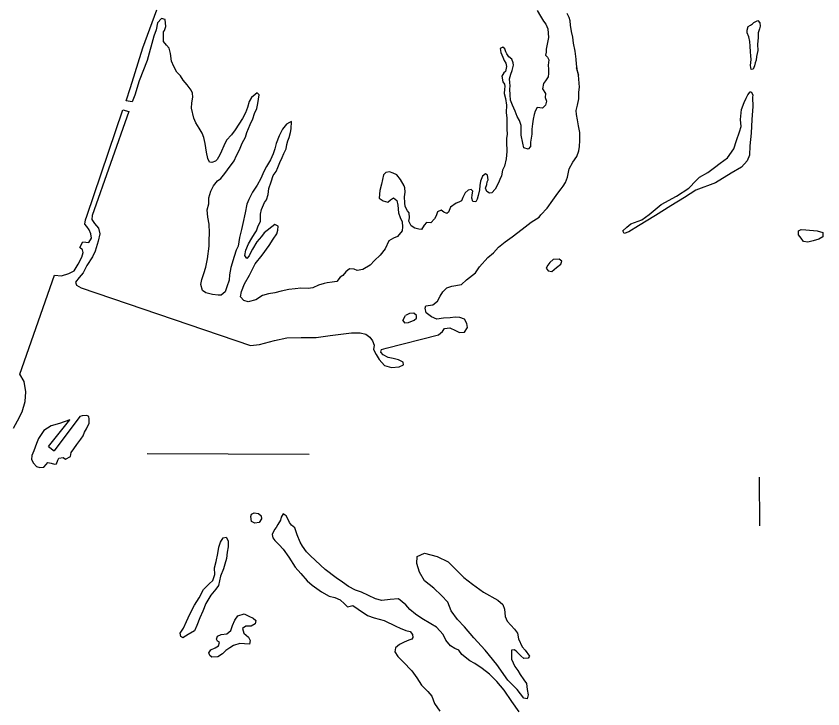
# Model space of a CAD drawing. Extents: x 1127717 to 1741049, y 2026793 to 2244711.
# Drawn here: x 1242041 to 1243925, y 2126102 to 2127719 of the extents above; entities that cross this region are included whole.
import ezdxf

# ---------------------------------------------------------------- set-up
doc = ezdxf.new("R2010")
doc.units = 0
for name, color, linetype in [('4', 7, 'Continuous'), ('5', 7, 'Continuous'), ('9', 7, 'Continuous')]:
    doc.layers.add(name, color=color, linetype=linetype)

msp = doc.modelspace()

# ---------------------------------------------------------------- linework, layer by layer
at = {"layer": '4'}
msp.add_lwpolyline([(1243777.4, 2126529.3), (1243776.7, 2126642.7)], dxfattribs=at)
at = {"layer": '5'}
msp.add_lwpolyline([(1242347.3, 2126697.9), (1242725.6, 2126696.6)], dxfattribs=at)
at = {"layer": '9'}
for points in [[(1242576.7, 2127493.4), (1242569.6, 2127479.7), (1242561.4, 2127466.5), (1242552.7, 2127453.8), (1242544, 2127442.1), (1242532.8, 2127429.8), (1242526.2, 2127416.1), (1242521, 2127404), (1242517.2, 2127395.4), (1242510.5, 2127384.2), (1242506.6, 2127380.6), (1242498.7, 2127377.4), (1242493.1, 2127378.3), (1242489, 2127386.7), (1242485.6, 2127401.1), (1242482.6, 2127421.6), (1242479.3, 2127435.5), (1242476.1, 2127446), (1242468.8, 2127457.8), (1242461, 2127470.1), (1242456.3, 2127480.5), (1242450.7, 2127503.9), (1242451.9, 2127516.5), (1242454.1, 2127529.5), (1242453.4, 2127539.5), (1242450.2, 2127546), (1242440.9, 2127558.3), (1242431.7, 2127569.6), (1242424.9, 2127579.9), (1242416.3, 2127588.2), (1242409.4, 2127601.6), (1242404.2, 2127614), (1242401.7, 2127631.4), (1242399, 2127643.9), (1242392.3, 2127651.3), (1242385.6, 2127659.6), (1242385.4, 2127667.6), (1242385.6, 2127682.1), (1242388, 2127685.7), (1242391.2, 2127694.8), (1242389.4, 2127710.8), (1242380.8, 2127713.6), (1242371.6, 2127703.3), (1242368, 2127686.7), (1242363.3, 2127672.1), (1242347.7, 2127615.6), (1242328.9, 2127567.6), (1242318.2, 2127534.3), (1242312.6, 2127518.7), (1242298.6, 2127520.9), (1242308.3, 2127552.1), (1242337.5, 2127644.9), (1242369.9, 2127733.3)], [(1243257.7, 2127732.3), (1243265.5, 2127718.5), (1243272.8, 2127707.2), (1243277.9, 2127700.3), (1243282.7, 2127688.9), (1243283.4, 2127678.9), (1243284.7, 2127669.4), (1243281, 2127653.8), (1243278.8, 2127642.2), (1243279, 2127635.2), (1243277.7, 2127628.2), (1243281.8, 2127622.8), (1243285.4, 2127617.3)], [(1243349.2, 2127598.8), (1243354.1, 2127581.4), (1243351.9, 2127590.4), (1243350, 2127606.9), (1243348.8, 2127618.8), (1243346.3, 2127637.3), (1243342.9, 2127655.8), (1243341, 2127670.2), (1243338.2, 2127683.2), (1243335.4, 2127697.6), (1243334.6, 2127708.1), (1243332.9, 2127716.1), (1243328.2, 2127725)], [(1243773.3, 2127709), (1243777.9, 2127703.6), (1243778.6, 2127695.6), (1243777.3, 2127689.1), (1243774, 2127680), (1243773.7, 2127669), (1243772.6, 2127652.4), (1243773, 2127638.4), (1243769.8, 2127624.8), (1243769, 2127616.3), (1243766.7, 2127610.2), (1243764.9, 2127602.7), (1243762, 2127595.1), (1243757.6, 2127594), (1243755.8, 2127604), (1243757.5, 2127618), (1243756.8, 2127626.5), (1243755.6, 2127636), (1243755.3, 2127649), (1243754, 2127660), (1243751.7, 2127671), (1243748.5, 2127679.9), (1243748.4, 2127686.4), (1243750.7, 2127695), (1243755.6, 2127698.1), (1243760.5, 2127701.2), (1243763.9, 2127703.8)], [(1243763.9, 2127703.8), (1243773.3, 2127709)], [(1243285.4, 2127617.3), (1243283.7, 2127604.3), (1243284.4, 2127595.3), (1243284.2, 2127585.3), (1243283.4, 2127577.2), (1243277.6, 2127568.1), (1243272.3, 2127561.5), (1243270.1, 2127549.4), (1243277.3, 2127538.5), (1243276.5, 2127529), (1243279.3, 2127520.1), (1243277, 2127511), (1243270.2, 2127503.8), (1243257.6, 2127505.5), (1243252.9, 2127496.9), (1243250.5, 2127489.3), (1243248.3, 2127478.3), (1243246.6, 2127467.7), (1243245.4, 2127455.2), (1243245.2, 2127443.2), (1243242.6, 2127424.6), (1243242.4, 2127414.6), (1243236.5, 2127408.4), (1243227, 2127411.7), (1243224.2, 2127422.6), (1243220.3, 2127441.1), (1243220.5, 2127450.6), (1243220.2, 2127463.6), (1243217, 2127475), (1243211.2, 2127484.4), (1243206.4, 2127497.3), (1243200.6, 2127511.2), (1243195.3, 2127523.1), (1243194.6, 2127535.1), (1243194.2, 2127548.6), (1243195, 2127556.6), (1243193.9, 2127564.1), (1243193.2, 2127572.6), (1243196.4, 2127583.2), (1243199.7, 2127591.8), (1243202.4, 2127604.4), (1243201.7, 2127609.9), (1243198.5, 2127618.8), (1243191.4, 2127624.1), (1243186.8, 2127631), (1243184.7, 2127635.5), (1243182.5, 2127642.4), (1243177.9, 2127646.8), (1243171.5, 2127643.7), (1243172.7, 2127634.2), (1243178, 2127622.8), (1243180.7, 2127615.4), (1243184.8, 2127609.5), (1243186.5, 2127601.5), (1243184.3, 2127589.9), (1243179.8, 2127586.8), (1243175, 2127578.7), (1243177.4, 2127565.7), (1243181.5, 2127559.8), (1243182.1, 2127554.8), (1243181.7, 2127548.8), (1243181, 2127538.3), (1243184.3, 2127526.8), (1243186.1, 2127511.4), (1243185.6, 2127493.8), (1243187.4, 2127480.8), (1243187.2, 2127467.3), (1243187, 2127455.3), (1243187.8, 2127443.8), (1243186.5, 2127433.3), (1243186.2, 2127425.2), (1243186.7, 2127403.2), (1243185.2, 2127385.7), (1243181.6, 2127369), (1243177.3, 2127359.4), (1243174.6, 2127345.9), (1243170.8, 2127337.3), (1243167.5, 2127329.7), (1243159.9, 2127315.5), (1243152.1, 2127306.8), (1243146.6, 2127306.1), (1243140.6, 2127309.5), (1243137.4, 2127317.4), (1243140.2, 2127326), (1243141, 2127332), (1243143.4, 2127337.1), (1243142.1, 2127348.1), (1243137.6, 2127351), (1243130.2, 2127345.8), (1243125.5, 2127333.7), (1243123.8, 2127323.6), (1243123, 2127313.6), (1243120.3, 2127300.5), (1243118, 2127291.4), (1243114.7, 2127285.9), (1243107.7, 2127286.7), (1243105, 2127294.1), (1243106.3, 2127301.7), (1243107.6, 2127310.7), (1243104, 2127314.1), (1243096.6, 2127312.5)], [(1242998.2, 2127042.8), (1243014.6, 2127045.2), (1243024.9, 2127053.4), (1243031.6, 2127065.1), (1243037.9, 2127075.7), (1243046.6, 2127084.5), (1243059, 2127088.8), (1243080.9, 2127092.8), (1243093.1, 2127103.6), (1243114.2, 2127119.6), (1243123.3, 2127133.8), (1243142.8, 2127155.3), (1243156, 2127166.2), (1243167.6, 2127179.5), (1243182.8, 2127192.3), (1243199.5, 2127203.7), (1243212.7, 2127214.1), (1243229.9, 2127227), (1243244.1, 2127237.9), (1243262.8, 2127249.8), (1243266.6, 2127254.9), (1243281.2, 2127270.8), (1243294.8, 2127289.1), (1243306.4, 2127305.4), (1243314.1, 2127315.6), (1243318.4, 2127322.2), (1243324.2, 2127330.4), (1243328.9, 2127343.5), (1243331.1, 2127354.6), (1243332.4, 2127362.6), (1243341.5, 2127377.8), (1243350.2, 2127391.1), (1243354.9, 2127404.2), (1243356.6, 2127414.3), (1243357.3, 2127428.8), (1243357.4, 2127447.3), (1243354.5, 2127463.3), (1243352.1, 2127477.2), (1243349.9, 2127489.2), (1243349.1, 2127498.7), (1243351.8, 2127510.8), (1243355.5, 2127525.9), (1243355.1, 2127541.4), (1243356.8, 2127552.9), (1243354.1, 2127581.4)], [(1242588.5, 2127166.7), (1242585.2, 2127159.6), (1242580.4, 2127153), (1242575.2, 2127160.4), (1242577.9, 2127172.5), (1242584.1, 2127187.2), (1242591.7, 2127200.9), (1242598, 2127210.5), (1242602.8, 2127217.6), (1242606.1, 2127227.2), (1242611.7, 2127240.4), (1242611.8, 2127256.9), (1242614.1, 2127267.5), (1242621.2, 2127283.7), (1242626, 2127290.3), (1242630.2, 2127302.9), (1242631.4, 2127317), (1242637, 2127332.6), (1242641.6, 2127346.7), (1242648.4, 2127356.4), (1242652.6, 2127366), (1242656.9, 2127377.6), (1242662.6, 2127389.3), (1242666.8, 2127398.4), (1242671.6, 2127409.5), (1242673.3, 2127419.1), (1242676.1, 2127427.7), (1242678.9, 2127435.7), (1242682.1, 2127447.3), (1242683.4, 2127455.9), (1242684.5, 2127472.9), (1242679.6, 2127470.8), (1242672.7, 2127466.6), (1242663, 2127454.9), (1242655.9, 2127439.7), (1242648.8, 2127422), (1242645.1, 2127408.9), (1242641.9, 2127397.3), (1242635.2, 2127383.6), (1242626.1, 2127368.4), (1242619.9, 2127356.7), (1242612.8, 2127340), (1242604.2, 2127324.3), (1242593.6, 2127308.5), (1242585.1, 2127291.3), (1242579.8, 2127280.2), (1242575.8, 2127260.1), (1242570.4, 2127234.9), (1242567.8, 2127220.8), (1242562.7, 2127202.7), (1242559.7, 2127182.1), (1242555, 2127172.4), (1242550.8, 2127158.3), (1242542.4, 2127132.6), (1242539.4, 2127115), (1242539.2, 2127103), (1242533.6, 2127086.8), (1242529.3, 2127075.7), (1242520.5, 2127067.5), (1242513.1, 2127067.8), (1242500, 2127069.5), (1242484.5, 2127073.1), (1242476.4, 2127079), (1242472.5, 2127092.4), (1242475.2, 2127104.5), (1242479.4, 2127118.1), (1242484, 2127133.2), (1242488.1, 2127152.8), (1242491.9, 2127182), (1242492, 2127195), (1242492.6, 2127213.5), (1242492.1, 2127233.5), (1242489.2, 2127249.5), (1242487.8, 2127267), (1242491, 2127280.6), (1242491.2, 2127294.6), (1242496.3, 2127310.2), (1242502, 2127322.9), (1242511.7, 2127334.6), (1242519.5, 2127340.3), (1242528.7, 2127351.6), (1242535, 2127360.2), (1242550.5, 2127381.6), (1242555.7, 2127393.8), (1242562.8, 2127407), (1242569, 2127422.1), (1242576.6, 2127436.8), (1242579.8, 2127447.4), (1242587.9, 2127466.1), (1242594, 2127479.3), (1242597.7, 2127491.4), (1242603.4, 2127503), (1242605.6, 2127515.1), (1242607.4, 2127525.2), (1242608.7, 2127535.2), (1242604.1, 2127539.6), (1242599.2, 2127536), (1242591.3, 2127528.8), (1242585.6, 2127519.6), (1242581.4, 2127506), (1242576.7, 2127493.4)], [(1243761.1, 2127508), (1243759.4, 2127477.4), (1243757.6, 2127445.8), (1243754.3, 2127416.2), (1243753.9, 2127394.1), (1243748.2, 2127381.5), (1243735.1, 2127366.1), (1243710.5, 2127352.5), (1243674.1, 2127329.7), (1243628.1, 2127313), (1243602, 2127295.4), (1243569.6, 2127276.1), (1243534.2, 2127253.7), (1243494.8, 2127229.8), (1243472.2, 2127215.7), (1243460.8, 2127211.9), (1243457.7, 2127217.9), (1243467, 2127226.1), (1243476.7, 2127234.4), (1243502.5, 2127243.5), (1243519.1, 2127255.9), (1243547.5, 2127279.6), (1243583.5, 2127299), (1243612, 2127317.7), (1243629, 2127335.6), (1243636.8, 2127343.3), (1243656.5, 2127353.8), (1243672.2, 2127365.7), (1243685.4, 2127376), (1243702.6, 2127388.4), (1243717.1, 2127409.3), (1243723.1, 2127429), (1243730.1, 2127448.6), (1243734.3, 2127461.3), (1243732.9, 2127477.7), (1243734.8, 2127501.3), (1243740.9, 2127517.5), (1243745.7, 2127527.1), (1243750, 2127535.2), (1243754.8, 2127541.9), (1243757.8, 2127541.9), (1243761, 2127535.5), (1243760.6, 2127529)], [(1243760.6, 2127529), (1243761.1, 2127508)], [(1242035.4, 2126757.1), (1242045, 2126774.8), (1242055.5, 2126795.6), (1242062.9, 2126819.3), (1242064.3, 2126841.9), (1242060.2, 2126866.3), (1242050.4, 2126883.1), (1242130.7, 2127114.3), (1242147.7, 2127112.7), (1242164.5, 2127118.1), (1242176.8, 2127124.9), (1242185.9, 2127140.2), (1242195, 2127156.4), (1242198.3, 2127167.5), (1242196.6, 2127173.5), (1242190.5, 2127179.3), (1242197.2, 2127192), (1242211.2, 2127190.3), (1242217.4, 2127200.5), (1242216.2, 2127210.5), (1242212, 2127219.9), (1242206.3, 2127228.3), (1242202.2, 2127233.7), (1242203.4, 2127243.2), (1242206.2, 2127251.8), (1242290.6, 2127500.1), (1242304.7, 2127496.5), (1242219.2, 2127253.6), (1242217.9, 2127244.6), (1242224.6, 2127235.2), (1242233.8, 2127224.4), (1242236.6, 2127211), (1242233.1, 2127193.4), (1242226.1, 2127170.2), (1242220, 2127157.5), (1242206.5, 2127137.2), (1242197.9, 2127119.9), (1242188.7, 2127108.7), (1242180, 2127098), (1242182.6, 2127091), (1242193.3, 2127084.8), (1242588.7, 2126950.4), (1242609.6, 2126952.4), (1242644.3, 2126962.3), (1242673.1, 2126968), (1242706.6, 2126969.3), (1242729.5, 2126969.3), (1242742, 2126968.6), (1242774.3, 2126973.9), (1242824.6, 2126980.1), (1242845, 2126979.6), (1242857.6, 2126976.8), (1242867.2, 2126970.1), (1242873.4, 2126961.2), (1242877.2, 2126951.3), (1242875.9, 2126940.7), (1242881.7, 2126928.9), (1242888.9, 2126917.5), (1242901.8, 2126903.3), (1242917.8, 2126899.2), (1242935.8, 2126900.6), (1242946.1, 2126905.3), (1242945, 2126911.3), (1242933.9, 2126916.6), (1242921.8, 2126919.8), (1242909.8, 2126922.5), (1242898.2, 2126928.7), (1242893, 2126934.6), (1242894.4, 2126940.7), (1242905.3, 2126943.9), (1243027.8, 2126974.9), (1243036.6, 2126982.6), (1243041.9, 2126990.2), (1243053.9, 2126991.5), (1243067, 2126985.3), (1243076.6, 2126980.5), (1243088, 2126981.3), (1243095.3, 2126992), (1243093.5, 2127001.5), (1243088.3, 2127011.9), (1243077.2, 2127015.6), (1243066.2, 2127016.3), (1243054.8, 2127014.6), (1243039.3, 2127014.2), (1243023.9, 2127011.8), (1243011.3, 2127017), (1242999.1, 2127026.3), (1242996.4, 2127037.2), (1242998.2, 2127042.8)], [(1243096.6, 2127312.5), (1243089.7, 2127306.8), (1243084, 2127295.6), (1243081.2, 2127288.1), (1243075.3, 2127284.9), (1243068.8, 2127282.8), (1243055.6, 2127272.9), (1243050.9, 2127261.8), (1243047, 2127258.2), (1243039.9, 2127261.5), (1243033.8, 2127265.9), (1243024.9, 2127262.2), (1243022.2, 2127252.6), (1243018.3, 2127245.5), (1243009.6, 2127236.8), (1242999.6, 2127237.1), (1242994.2, 2127230.9), (1242988, 2127220.8), (1242981.5, 2127221.6), (1242972.4, 2127223.9), (1242963.8, 2127229.7), (1242958.1, 2127240.6), (1242959.9, 2127248.6), (1242959.1, 2127259.6), (1242955, 2127264.5), (1242949.8, 2127274.4), (1242949.1, 2127283.4), (1242948.2, 2127297.4), (1242949.5, 2127308.5), (1242948.7, 2127318.5), (1242947.6, 2127322.9), (1242938.8, 2127337.3), (1242930.5, 2127348.6), (1242921.5, 2127352.4), (1242912.9, 2127355.7), (1242904.4, 2127354), (1242899.1, 2127348.3), (1242894.6, 2127326.7), (1242890.5, 2127312.1), (1242888.9, 2127294.5), (1242898.1, 2127287.7), (1242909.1, 2127285), (1242915.4, 2127290.6), (1242922.8, 2127294.8), (1242930, 2127288.5), (1242932.7, 2127277.5), (1242934.1, 2127260), (1242938.4, 2127249.1), (1242942.6, 2127239.2), (1242943.4, 2127227.2), (1242942.6, 2127217.7), (1242931.5, 2127204.4), (1242922.1, 2127200.7), (1242911.3, 2127194.4), (1242902.7, 2127176.2), (1242891.6, 2127160.9), (1242878.4, 2127148.6), (1242867.7, 2127137.8), (1242850.5, 2127127.4), (1242837.6, 2127125.6), (1242830.5, 2127128.4), (1242819.5, 2127129.2), (1242811.2, 2127121.9), (1242803.9, 2127113.3), (1242798, 2127110.1), (1242790.3, 2127099.4), (1242779.3, 2127098.2), (1242767.9, 2127096.9), (1242760.4, 2127094.7), (1242747.1, 2127090.9), (1242734.2, 2127084.6), (1242723.3, 2127083.3), (1242706.3, 2127083.9), (1242692.9, 2127082.6), (1242678.4, 2127080.7), (1242660.5, 2127077.3), (1242645.2, 2127072.9), (1242630.3, 2127070.6), (1242616.4, 2127066.8), (1242600.7, 2127056.9), (1242582.8, 2127052.4), (1242572.7, 2127055.2), (1242565.1, 2127063.5), (1242567.3, 2127076.1), (1242574.8, 2127094.3), (1242586.3, 2127114.1), (1242599.6, 2127141), (1242615.6, 2127160.9), (1242632.1, 2127183.3), (1242641.2, 2127198.5), (1242649.9, 2127210.7), (1242652.6, 2127219.8), (1242652.9, 2127228.8), (1242645.8, 2127232.7), (1242638.5, 2127227), (1242627.2, 2127218.7), (1242620.9, 2127213.1), (1242614.1, 2127204.9), (1242603.4, 2127192.1), (1242593.3, 2127175.4), (1242588.5, 2127166.7)], [(1243884.8, 2127220), (1243911.3, 2127218.1), (1243924.9, 2127213.9), (1243924.6, 2127203.9), (1243915.3, 2127198.2), (1243902.4, 2127194.4), (1243890, 2127191.6), (1243880, 2127193.3), (1243874.3, 2127200.7), (1243868.1, 2127208.6), (1243867.9, 2127217.6), (1243874.3, 2127221.2)], [(1243874.3, 2127221.2), (1243884.8, 2127220)], [(1243295.6, 2127151), (1243287.8, 2127143.8), (1243282.4, 2127138.1), (1243279.1, 2127130.5), (1243283.7, 2127124.6), (1243292.3, 2127122.8), (1243303, 2127132.6), (1243312.8, 2127139.8), (1243315.6, 2127146.9), (1243309.5, 2127151.8)], [(1243309.5, 2127151.8), (1243295.6, 2127151)], [(1242944.6, 2127008.9), (1242948.3, 2127003.5), (1242957.7, 2127004.3), (1242971.1, 2127009.1), (1242976.5, 2127014.2), (1242975.8, 2127020.2), (1242969.7, 2127025.6), (1242959.7, 2127024.8), (1242950.4, 2127020.6)], [(1242944.6, 2127008.9), (1242950.4, 2127020.6)], [(1242116.8, 2126714.5), (1242167.2, 2126776.7), (1242142.9, 2126768.6), (1242123.1, 2126762.7), (1242105.9, 2126751.7), (1242093.4, 2126732.9), (1242089.2, 2126721.8), (1242085.9, 2126712.7), (1242083.1, 2126704.6), (1242077.9, 2126693.5), (1242077.6, 2126684), (1242081.8, 2126675.6), (1242089.4, 2126668.2), (1242096.5, 2126665.4), (1242106, 2126666.6), (1242111.3, 2126672.8), (1242115.2, 2126676.9), (1242123.2, 2126675.5), (1242130.7, 2126673.7), (1242135.7, 2126673.8), (1242139, 2126682.9), (1242141.4, 2126687.5), (1242151.3, 2126689.2), (1242156.9, 2126684.9), (1242168.2, 2126691.6), (1242170, 2126700.2), (1242175.8, 2126708.8), (1242183, 2126719), (1242192.7, 2126731.8), (1242198, 2126739.4), (1242201.3, 2126748), (1242205.6, 2126756.1), (1242211.8, 2126768.8), (1242212.1, 2126778.3), (1242211.4, 2126784.8), (1242206.4, 2126786.7), (1242195.4, 2126785.9), (1242190, 2126784.3), (1242130.5, 2126704.8)], [(1242116.8, 2126714.5), (1242130.5, 2126704.8)], [(1242607.6, 2126557.9), (1242613.7, 2126553), (1242614.4, 2126546), (1242608.6, 2126537.4), (1242598.7, 2126535.6), (1242591.1, 2126539.4), (1242589.3, 2126550.9), (1242591.2, 2126557), (1242597.1, 2126560.1)], [(1242597.1, 2126560.1), (1242607.6, 2126557.9)], [(1243215.6, 2126095.1), (1243199, 2126119.8), (1243180.9, 2126145.9), (1243163.4, 2126166.5), (1243146.6, 2126183.6), (1243129.3, 2126196.2), (1243112.1, 2126207.8), (1243100.4, 2126214.6), (1243082.1, 2126229.1), (1243074.9, 2126239.5), (1243065.8, 2126242.8), (1243055.7, 2126249.5), (1243044.9, 2126262.8), (1243038.1, 2126276.2), (1243023.2, 2126292.8), (1243009.5, 2126301), (1242988.7, 2126313.5), (1242973.5, 2126323.2), (1242960.8, 2126333.9), (1242951.1, 2126344.7), (1242934.3, 2126358.8), (1242914.3, 2126357.8), (1242894.9, 2126355.4), (1242880.4, 2126359), (1242848, 2126374.8), (1242834, 2126379.5), (1242817.8, 2126388.1), (1242803.1, 2126397.8), (1242788.9, 2126408.4), (1242762.9, 2126427.9), (1242740.5, 2126448.9), (1242728.2, 2126460.1), (1242719, 2126468.9), (1242709.7, 2126481.7), (1242704.5, 2126491.6), (1242697.6, 2126508.4), (1242692.2, 2126524.8), (1242684.6, 2126531.1), (1242680, 2126537), (1242676.3, 2126544), (1242672.1, 2126552.9), (1242664.5, 2126557.2), (1242660.2, 2126549.6), (1242658.4, 2126542.5), (1242652.1, 2126532.4), (1242648.3, 2126525.8), (1242644.9, 2126520.7), (1242639.2, 2126509.5), (1242640.9, 2126501.1), (1242645.5, 2126495.2), (1242655.3, 2126485.4), (1242664.5, 2126474.6), (1242677.9, 2126456.4), (1242692.9, 2126433.2), (1242706.3, 2126418), (1242721.2, 2126400.8), (1242732.9, 2126390.6), (1242754.7, 2126375.6), (1242772.4, 2126365.5), (1242785.5, 2126362.3), (1242798.1, 2126356.6), (1242807.8, 2126347.3), (1242814.9, 2126340.5), (1242827.8, 2126343.3), (1242840, 2126334.6), (1242861.8, 2126320), (1242877.4, 2126314.9), (1242900.5, 2126308.4), (1242927.8, 2126295.6), (1242937.9, 2126290.8), (1242951.5, 2126285.1), (1242961.5, 2126282.9), (1242966.7, 2126276), (1242967.9, 2126269), (1242965.5, 2126264.9), (1242958, 2126262.7), (1242947.7, 2126258), (1242936.8, 2126252.7), (1242927, 2126244.5), (1242925.2, 2126235.4), (1242932.5, 2126224.6), (1242944.8, 2126212.4), (1242965.2, 2126190.8), (1242976.6, 2126174.6), (1242988, 2126157.3), (1243002.8, 2126142.6), (1243011.6, 2126131.8), (1243018.5, 2126114.5), (1243030.4, 2126096.7)], [(1242532.1, 2126503), (1242536.8, 2126494.1), (1242536.6, 2126480.1), (1242534.4, 2126468), (1242532.3, 2126453.4), (1242528.6, 2126439.8), (1242525.4, 2126428.7), (1242518.8, 2126412.1), (1242513.8, 2126390.4), (1242508, 2126381.3), (1242496.4, 2126368), (1242484.4, 2126348.2), (1242477.3, 2126330.5), (1242470.2, 2126314.8), (1242463.2, 2126296.6), (1242458, 2126284.4), (1242443.2, 2126275.6), (1242430.9, 2126268.3), (1242426.3, 2126271.2), (1242424.6, 2126279.1), (1242432.3, 2126290.8), (1242439.5, 2126306.5), (1242447, 2126323.2), (1242457.5, 2126344), (1242469.1, 2126361.3), (1242479.1, 2126381.1), (1242491.8, 2126393.9), (1242500.6, 2126401.6), (1242505.2, 2126416.2), (1242504.3, 2126431.2), (1242508.5, 2126445.9), (1242512.5, 2126464.5), (1242514.7, 2126479.5), (1242518.4, 2126491.2), (1242524.6, 2126501.8)], [(1242524.6, 2126501.8), (1242532.1, 2126503)], [(1243210.8, 2126147.1), (1243189.3, 2126169.6), (1243164, 2126205.5), (1243136.2, 2126239.4), (1243110.1, 2126267.9), (1243088.5, 2126293.9), (1243072.2, 2126311), (1243057.2, 2126330.7), (1243049.7, 2126351), (1243034.9, 2126366.7), (1243016.5, 2126383.8), (1242995.1, 2126401.3), (1242983.2, 2126421.6), (1242976.7, 2126441.4), (1242977.8, 2126458), (1242995.1, 2126465.9), (1243024.7, 2126458.1), (1243050, 2126445.2), (1243070.4, 2126425.1), (1243086.3, 2126408.5), (1243107.1, 2126393.5), (1243132.5, 2126375), (1243165.9, 2126355.8), (1243177.6, 2126345.6), (1243181.9, 2126334.6), (1243183.3, 2126317.7), (1243187.5, 2126306.7), (1243204.9, 2126288.6), (1243211.6, 2126279.3), (1243214, 2126265.8), (1243222.9, 2126247), (1243229.6, 2126239.1), (1243239.9, 2126225.4), (1243237, 2126220.8), (1243227, 2126220.1), (1243219.9, 2126226.4), (1243210.7, 2126235.7), (1243204.6, 2126240.1), (1243197.6, 2126239.4), (1243198.1, 2126217.9), (1243205.5, 2126201), (1243212.7, 2126192.2), (1243218.5, 2126182.3), (1243226.7, 2126170), (1243232.9, 2126161.1), (1243234.3, 2126147.6), (1243236.6, 2126134.7), (1243234.3, 2126125.6), (1243226.8, 2126126.9)], [(1242511.2, 2126271.7), (1242520.5, 2126275.9), (1242533.5, 2126277.7), (1242542.8, 2126285.4), (1242546.5, 2126297.1), (1242551.7, 2126309.2), (1242558.9, 2126319.4), (1242573.8, 2126323.7), (1242584.9, 2126319), (1242595, 2126313.7), (1242601.1, 2126308.4), (1242599.8, 2126300.8), (1242589.9, 2126295.1), (1242577.5, 2126295.3), (1242569.6, 2126290.1), (1242573.4, 2126279.2), (1242583.6, 2126269.9), (1242587.8, 2126261.5), (1242586, 2126253.4), (1242574.5, 2126253.7), (1242563.5, 2126254.9), (1242549.1, 2126250), (1242540.2, 2126244.8), (1242531.4, 2126238.6), (1242523.1, 2126230.9), (1242512.3, 2126223.6), (1242498.4, 2126222.8), (1242493.3, 2126227.2), (1242491.6, 2126233.2), (1242496.4, 2126240.3), (1242506.3, 2126245), (1242514.2, 2126249.2), (1242516, 2126256.8), (1242511.9, 2126260.2), (1242509.3, 2126265.1)], [(1242509.3, 2126265.1), (1242511.2, 2126271.7)], [(1243226.8, 2126126.9), (1243210.8, 2126147.1)]]:
    msp.add_lwpolyline(points, dxfattribs=at)

doc.saveas('drawing.dxf')
